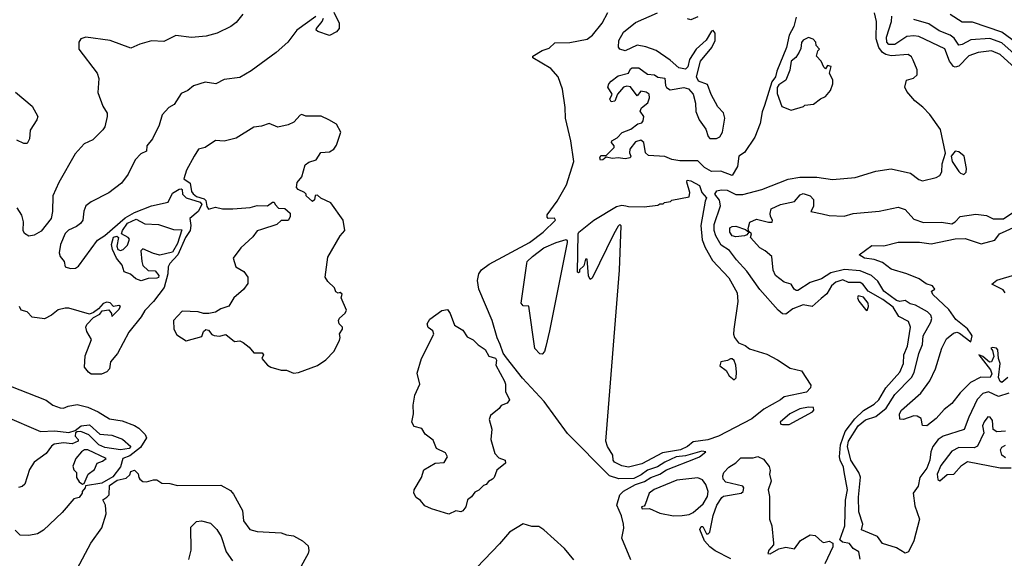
# Model space of a CAD drawing. Extents: x 1603745 to 1745082, y 385868 to 533966.
# Tile 339 of 646: x 1711512 to 1717209, y 434998 to 438115. Entities that reach past the tile are written whole.
import ezdxf

# ---------------------------------------------------------------- set-up
doc = ezdxf.new("R2010")
doc.units = 0

msp = doc.modelspace()

# ---------------------------------------------------------------- linework, layer by layer
at = {"layer": '0CON20XD'}
for points in [[(1712803.3, 438146.7), (1712765, 438099.2), (1712733.3, 438075), (1712655, 438037.5), (1712589.7, 438019.7), (1712505, 438011.8), (1712415, 438023.1), (1712345, 437990), (1712275, 437992.9), (1712206.8, 437973.2), (1712155, 437950.8), (1712035, 437995.7), (1711895, 438014), (1711865.8, 438004.2), (1711853.3, 437985), (1711853.3, 437945), (1711960, 437805), (1711968.8, 437775), (1711963.9, 437693.9), (1711992, 437615), (1712017.5, 437575), (1712018, 437555), (1712004.3, 437495), (1711993, 437477), (1711935, 437420.8), (1711885, 437397.5), (1711831.7, 437338.3), (1711737.7, 437172.3), (1711703.4, 437095), (1711701.6, 437005), (1711694.6, 436965), (1711635, 436891.9), (1711595, 436868.1), (1711565, 436862.9), (1711538.5, 436878.5), (1711531.9, 436895), (1711533.3, 436945), (1711524.4, 436984.4), (1711497.3, 437027.3)], [(1713225, 438134), (1713116, 438055), (1713064, 437985), (1712996, 437925), (1712850.6, 437819.4), (1712785, 437780.8), (1712695, 437769.2), (1712646.5, 437743.5), (1712585, 437754.2), (1712517.7, 437732.3), (1712485, 437705.7), (1712445, 437688), (1712405.2, 437624.8), (1712373.8, 437606.2), (1712336.9, 437565), (1712318.1, 437505), (1712280.8, 437425), (1712248.1, 437385), (1712245.5, 437354.5), (1712212, 437338), (1712179.2, 437305), (1712138.6, 437221.4), (1712100, 437170), (1712027.6, 437112.4), (1711925, 437062), (1711895, 437038.8), (1711882.4, 437007.6), (1711876.6, 436955), (1711862.9, 436935), (1711840.8, 436919.2), (1711793.4, 436896.6), (1711775, 436877.8), (1711748.2, 436815), (1711740.4, 436765), (1711746.2, 436745), (1711769.2, 436715), (1711774.6, 436684.6), (1711805, 436675.6), (1711835, 436678.1), (1711851.5, 436688.5), (1711961.4, 436838.6), (1712005, 436866.7), (1712122.1, 436967.9), (1712175, 437000.3), (1712275, 437037.7), (1712370, 437060), (1712395, 437111.6), (1712433.9, 437135), (1712446.6, 437136.6), (1712451.7, 437131.7), (1712453, 437105), (1712475, 437084.4), (1712555, 437058.3), (1712565.8, 437045), (1712545, 437005.5), (1712496.3, 436965), (1712502.2, 436925), (1712497.9, 436895), (1712470.2, 436855), (1712426.3, 436753.7), (1712380.9, 436705), (1712371, 436685), (1712368, 436645), (1712348.3, 436565), (1712286.6, 436483.4), (1712235, 436433.1), (1712214.6, 436395.4), (1712144, 436306), (1712077, 436183), (1712037.9, 436135), (1712031.5, 436095), (1712015, 436077.5), (1711985, 436062.9), (1711925, 436064.3), (1711909, 436075), (1711887.1, 436105), (1711890.2, 436169.8), (1711926.2, 436265), (1711900.5, 436310.5), (1711893.8, 436335), (1711899.5, 436350.5), (1711938.3, 436391.7), (1711975, 436411.2), (1711989.3, 436430.7), (1712026.7, 436436.7), (1712042.5, 436415), (1712045, 436397.5), (1712085, 436437.1), (1712094, 436455), (1712085, 436461.4), (1712055, 436456.2), (1712035, 436476.2), (1712015, 436480), (1711995, 436473.3), (1711968, 436442), (1711939.3, 436420.7), (1711915, 436410), (1711795.7, 436445.7), (1711775, 436445.8), (1711734.5, 436435.5), (1711695.7, 436404.3), (1711655, 436383.8), (1711583.6, 436393.6), (1711554.1, 436424.1), (1711520, 436435), (1711510, 436455)], [(1713329.7, 438159.7), (1713359.5, 438095), (1713361, 438065), (1713345.3, 438044.7), (1713305, 438022.9), (1713237.1, 438047.1), (1713226.4, 438055), (1713229.1, 438065), (1713261.4, 438105), (1713268.8, 438125)], [(1715048.3, 434988.3), (1714995.8, 435115), (1715007.3, 435172.7), (1715005.6, 435195.6), (1714994.1, 435244.1), (1714966, 435305), (1714984.3, 435365), (1715005, 435385.6), (1715074.3, 435425), (1715127.4, 435442.6), (1715163.3, 435465), (1715215, 435484.2), (1715255, 435510.8), (1715421.5, 435575), (1715445.9, 435585), (1715482.5, 435615), (1715458.1, 435618.1), (1715365, 435590.1), (1715310, 435585), (1715245.4, 435555), (1715202.7, 435527.3), (1715145, 435507.7), (1715108.5, 435481.5), (1715065, 435460.7), (1714978.1, 435458.1), (1714924.3, 435474.3), (1714681, 435721), (1714547.3, 435905), (1714421.2, 436041.2), (1714328.2, 436158.2), (1714310, 436185), (1714292, 436235), (1714273.6, 436273.6), (1714245.6, 436374.4), (1714167.5, 436555), (1714161.2, 436605), (1714168, 436645), (1714183.4, 436666.6), (1714228.7, 436701.3), (1714462, 436825), (1714541.2, 436885), (1714612.5, 436955), (1714606.4, 436966.4), (1714570, 436965), (1714563, 436973), (1714563.3, 436985), (1714621.4, 437065), (1714675, 437160), (1714718, 437295), (1714700.8, 437415), (1714669.5, 437545), (1714667.5, 437607.5), (1714652.5, 437712.5), (1714626.7, 437785), (1714585, 437833.1), (1714480, 437895), (1714480, 437905), (1714535, 437936.2), (1714575, 437950), (1714607.7, 437982.3), (1714695, 437984), (1714795, 438002.9), (1714825.8, 438025), (1714881.9, 438095), (1714915, 438156.2)], [(1716005, 438130), (1715990.9, 438075), (1715964.6, 438025), (1715949.2, 437955), (1715892.7, 437817.3), (1715884.7, 437785), (1715863.5, 437756.5), (1715820.4, 437619.6), (1715807.1, 437582.9), (1715796.5, 437515), (1715766.1, 437435), (1715705, 437345.9), (1715673.5, 437325), (1715664.6, 437265), (1715635, 437213.3), (1715568.5, 437238.5), (1715515, 437236.7), (1715475, 437260.6), (1715435, 437298.2), (1715331.5, 437298.5), (1715285, 437306.1), (1715245, 437323.3), (1715149.4, 437329.4), (1715133.1, 437345), (1715123.3, 437405), (1715105, 437417.5), (1715075, 437407.5), (1715042.5, 437365), (1715040, 437345), (1715048, 437325), (1715043.3, 437315), (1715015, 437310), (1714975, 437315.7), (1714941.4, 437311.4), (1714905, 437320), (1714885, 437303.8), (1714871.7, 437301.7), (1714868.6, 437315), (1714875, 437329.2), (1714905, 437330), (1714951.2, 437375), (1714951.2, 437385), (1714936, 437405), (1714938.8, 437415), (1714968.3, 437431.7), (1714997.9, 437462.1), (1715047.4, 437482.6), (1715088.1, 437511.9), (1715111.2, 437518.8), (1715119.5, 437530.5), (1715123.3, 437555), (1715101.2, 437585), (1715108.8, 437605), (1715146.2, 437635), (1715156.1, 437663.9), (1715153.3, 437685), (1715137.5, 437695), (1715105, 437702.5), (1715085, 437673.8), (1715046.2, 437726.2), (1715025, 437731.2), (1715006.1, 437723.9), (1714970, 437685), (1714955.6, 437644.4), (1714935, 437640), (1714926, 437655), (1714939.2, 437685), (1714915.4, 437725), (1714921.5, 437745), (1714935, 437759.5), (1714975, 437790), (1715033.6, 437806.4), (1715045, 437830), (1715055, 437836.9), (1715095, 437837.5), (1715145, 437800), (1715185, 437796.2), (1715205, 437782.5), (1715245, 437777.5), (1715247.5, 437735), (1715255, 437722.5), (1715275, 437710), (1715355, 437723.3), (1715382.5, 437715), (1715408.8, 437685), (1715421.3, 437631.3), (1715424.4, 437584.4), (1715443.1, 437535), (1715481.3, 437481.3), (1715495, 437440), (1715505, 437427.5), (1715543, 437427), (1715563, 437437), (1715578.8, 437465), (1715591.2, 437545), (1715585, 437575.8), (1715551.7, 437611.7), (1715512.7, 437682.7), (1715490.9, 437740.9), (1715440.2, 437760.2), (1715428.4, 437785), (1715451.7, 437875), (1715516.7, 437955), (1715535.4, 437995), (1715535, 438037.5), (1715525, 438052.5), (1715515, 438048.6), (1715482.9, 437997.1), (1715425.3, 437945), (1715387.9, 437885), (1715378.3, 437841.7), (1715365, 437829.6), (1715325, 437836.8), (1715275, 437881), (1715195, 437936.8), (1715135, 437958.7), (1715085, 437968.8), (1715015, 437935.5), (1714985, 437943.8), (1714977.1, 437957.1), (1714978.9, 437995), (1715005, 438042.7), (1715075, 438099.7), (1715201.9, 438155)], [(1715435, 438131.9), (1715395, 438113.8), (1715375, 438120)], [(1716375, 434992.5), (1716366.9, 435035), (1716335.3, 435055.3), (1716313.1, 435083.1), (1716272.2, 435092.2), (1716257.8, 435105), (1716285.6, 435185), (1716289.4, 435335), (1716301, 435395), (1716281.5, 435498.5), (1716279.3, 435525), (1716258.5, 435565), (1716255.1, 435585), (1716261.2, 435655), (1716288.1, 435731.9), (1716344.2, 435805.8), (1716395, 435852.7), (1716455, 435889.6), (1716482.1, 435915), (1716522.5, 435985), (1716605, 436076.2), (1716626, 436126), (1716626.8, 436175), (1716649, 436225), (1716666.3, 436335), (1716655, 436367.8), (1716597.8, 436397.8), (1716565, 436452), (1716506.7, 436496.7), (1716421.5, 436545), (1716390, 436585), (1716375, 436593.4), (1716307.5, 436595), (1716275, 436610), (1716235, 436596.5), (1716209.4, 436575), (1716182, 436528), (1716148.7, 436501.3), (1716096.7, 436455), (1716045, 436464.1), (1715985, 436441), (1715945, 436411.7), (1715925, 436413.8), (1715899.5, 436435), (1715795, 436552.9), (1715719.4, 436659.4), (1715658.7, 436725), (1715618.9, 436778.9), (1715570.5, 436810.5), (1715539, 436865), (1715529.2, 436895), (1715530.7, 436929.3), (1715567.5, 437037.5), (1715561.6, 437071.6), (1715533.5, 437105), (1715544.7, 437125.3), (1715571.4, 437131.4), (1715605, 437128.9), (1715655, 437103.3), (1715695, 437104.5), (1715805, 437131.8), (1715958.1, 437191.9), (1716025, 437204.7), (1716124.7, 437204.7), (1716215, 437189.5), (1716345, 437202.7), (1716465, 437238.4), (1716555, 437251.3), (1716666.4, 437226.4), (1716715, 437190), (1716735, 437183.3), (1716815, 437202.7), (1716835, 437214.2), (1716847.9, 437235), (1716849.8, 437280.2), (1716867.9, 437342.1), (1716840.4, 437480.4), (1716777.1, 437567.1), (1716738.4, 437608.4), (1716692.1, 437645), (1716645, 437700), (1716633.9, 437723.9), (1716643.8, 437765), (1716682.8, 437777.2), (1716704.7, 437795.3), (1716704.7, 437825), (1716681.7, 437881.7), (1716671.3, 437901.3), (1716653.4, 437913.4), (1716555, 437907), (1716523.1, 437913.1), (1716505, 437924.7), (1716483.8, 437953.8), (1716466.7, 438005), (1716468.6, 438105), (1716458.6, 438155)], [(1717272.7, 437835), (1717185, 437913.9), (1717135, 437934.5), (1717056.9, 437925), (1717004.2, 437905.8), (1716945, 437846.7), (1716925, 437841.3), (1716914.1, 437845), (1716891.4, 437875), (1716865, 437946.1), (1716715, 438017.5), (1716685, 438022.4), (1716645, 438017.8), (1716575, 437971.9), (1716541.2, 437971.2), (1716529.2, 437985), (1716526.3, 438015), (1716555.8, 438105), (1716557.5, 438135)], [(1717303.2, 437963.2), (1717195, 438042.3), (1717025, 438100.9), (1716965, 438101.5), (1716895.6, 438145)], [(1717303, 437885), (1717195, 437981), (1717125, 438007.2), (1717015, 437999.7), (1716965, 437971.9), (1716945, 437968.2), (1716918.8, 438008.8), (1716896.3, 438026.3), (1716831.7, 438051.7), (1716771.6, 438091.6), (1716685.5, 438115.5)], [(1715975, 437592.5), (1716047, 437613), (1716055, 437620), (1716105, 437626.7), (1716145, 437657.5), (1716175, 437670), (1716202.5, 437705), (1716217.5, 437745), (1716216.7, 437765), (1716197.5, 437805), (1716207.5, 437845), (1716185, 437850), (1716175, 437830), (1716165, 437840), (1716150, 437875), (1716122.5, 437905), (1716130, 437935), (1716140, 437945), (1716120, 437965), (1716117.5, 437985), (1716103, 438003), (1716075, 438012.5), (1716045, 437996.2), (1716035, 437983.3), (1716031.5, 437948.5), (1716022.2, 437927.8), (1716002.6, 437897.4), (1715975, 437874.4), (1715967.1, 437822.9), (1715944.2, 437765), (1715905, 437738), (1715895, 437722.5), (1715895, 437688.8), (1715922.5, 437612.5), (1715975, 437592.5)], [(1711486.6, 437696.6), (1711584.5, 437615), (1711616.2, 437555), (1711610, 437535), (1711572.9, 437475), (1711567.5, 437425), (1711555, 437398.8), (1711535, 437397.8), (1711495, 437418.1)], [(1713095, 436068.8), (1713125, 436074), (1713235, 436113.3), (1713283, 436147), (1713330, 436195), (1713361.7, 436258.3), (1713366.7, 436275), (1713363, 436297), (1713380, 436325), (1713380, 436335), (1713360, 436355), (1713356.7, 436375), (1713361.7, 436388.3), (1713395, 436417.5), (1713403.3, 436435), (1713372.5, 436505), (1713377, 436527), (1713366.4, 436536.4), (1713355, 436533.3), (1713340.7, 436540.7), (1713333.6, 436563.6), (1713295, 436600), (1713280, 436625), (1713295, 436740), (1713366.4, 436863.6), (1713392.5, 436895), (1713383.3, 436955), (1713312.5, 437055), (1713255, 437082.5), (1713235, 437100), (1713221.7, 437098.3), (1713217, 437073), (1713205, 437062.5), (1713170, 437095), (1713170, 437105), (1713160, 437115), (1713123, 437133), (1713112.5, 437145), (1713116.4, 437173.6), (1713143.9, 437206.1), (1713162.5, 437275), (1713185, 437291.2), (1713227.5, 437305), (1713255, 437346.2), (1713305, 437350), (1713330, 437365), (1713345, 437390), (1713370, 437465), (1713345, 437510), (1713300, 437535), (1713256.4, 437556.4), (1713167, 437557), (1713145, 437566.7), (1713135, 437563.3), (1713098, 437522), (1713065, 437506.2), (1713005, 437494), (1712955, 437514.2), (1712910.3, 437499.7), (1712865.8, 437494.2), (1712765, 437429.1), (1712695, 437412.5), (1712645, 437416.7), (1712585, 437375.8), (1712546.7, 437365), (1712520.8, 437325), (1712477.5, 437245), (1712461.2, 437195), (1712498.4, 437168.4), (1712505, 437121.4), (1712515, 437106.8), (1712535, 437092.1), (1712578.6, 437078.6), (1712588.4, 437068.4), (1712595, 437033.8), (1712605, 437019.2), (1712645, 437030), (1712685, 437021.2), (1712745, 437020), (1712845, 437028.8), (1712885, 437040), (1712945, 437037.5), (1712975, 437060), (1712985, 437060), (1712990, 437045), (1713010, 437025), (1713045, 437022.5), (1713076.2, 436996.2), (1713076.7, 436975), (1713065, 436952.5), (1713025, 436952.5), (1712999.5, 436930.5), (1712911.7, 436901.7), (1712885, 436892.5), (1712861.2, 436858.8), (1712792, 436795), (1712747.5, 436735), (1712762.5, 436685), (1712807.7, 436657.7), (1712831.2, 436625), (1712831.7, 436588.3), (1712807, 436553), (1712750, 436505), (1712722.3, 436457.7), (1712675, 436441.2), (1712645, 436423.3), (1712606.1, 436413.9), (1712575, 436414), (1712543.9, 436423.9), (1712452.6, 436427.4), (1712402, 436375), (1712403.3, 436325), (1712420.5, 436290.5), (1712475, 436257.5), (1712565, 436282.5), (1712575, 436310), (1712588.3, 436321.7), (1712605, 436317.5), (1712624.2, 436294.2), (1712637.7, 436287.7), (1712666.8, 436283.2), (1712705, 436293.3), (1712755, 436252.5), (1712785, 436256.7), (1712805, 436247.5), (1712839.5, 436219.5), (1712866.4, 436186.4), (1712915, 436186.7), (1712922.5, 436175), (1712912.5, 436155), (1712946.1, 436116.1), (1712964.1, 436104.1), (1713025, 436086.7), (1713055, 436086.7), (1713095, 436068.8)], [(1716975, 437220), (1716987.5, 437232.5), (1716990, 437255), (1716976.3, 437325), (1716945, 437351.1), (1716925, 437354.5), (1716902.2, 437325), (1716906.4, 437295), (1716945, 437236.9), (1716955, 437226.2), (1716975, 437220)], [(1715035, 435524.7), (1714995, 435532.3), (1714953.3, 435555), (1714946.2, 435566.2), (1714943.1, 435595), (1714912.5, 435645), (1714903.3, 435675), (1714982.5, 436665), (1714991.7, 436921.7), (1714985, 436930), (1714975, 436920), (1714950, 436875), (1714825, 436620), (1714811.7, 436611.7), (1714803.6, 436633.6), (1714795, 436730), (1714785, 436730), (1714775, 436690), (1714751.7, 436668.3), (1714750, 436655), (1714745, 436650), (1714740, 436655), (1714742.5, 436875), (1714747.5, 436885), (1714833.1, 436955), (1714965, 437034.3), (1714995, 437042.5), (1715018.6, 437038.6), (1715035, 437033.3), (1715125, 437032.5), (1715205, 437042.5), (1715215, 437050), (1715235, 437050), (1715243, 437057), (1715277, 437063), (1715285, 437070), (1715385, 437090), (1715390, 437115), (1715371.2, 437175), (1715374.4, 437185.6), (1715395, 437182.9), (1715445.2, 437155.2), (1715457.8, 437115), (1715486.2, 437085), (1715477.3, 437065), (1715453.6, 436925), (1715460.6, 436840.6), (1715477.5, 436797.5), (1715521.1, 436721.1), (1715615, 436620.8), (1715662.2, 436535), (1715666.7, 436485), (1715643.6, 436325), (1715641.5, 436295), (1715647.1, 436275), (1715670, 436245), (1715709.3, 436229.3), (1715735, 436210), (1715835, 436180), (1715896.6, 436146.6), (1715969.1, 436099.1), (1716035, 436082.5), (1716090, 436000), (1716087.9, 435985), (1716065, 435959.7), (1715935, 435932.1), (1715914.4, 435915), (1715818.1, 435861.9), (1715747.8, 435805), (1715555, 435704.5), (1715493.8, 435683.8), (1715407.8, 435672.2), (1715375, 435644.2), (1715335.5, 435625), (1715231.9, 435608.1), (1715111.9, 435545), (1715035, 435524.7)], [(1717235, 435954.5), (1717175, 435934.8), (1717118, 435962), (1717085, 435951.5), (1717052.4, 435917.6), (1717003.5, 435815), (1716976.7, 435743.3), (1716854.6, 435705), (1716826.1, 435685), (1716795.9, 435645), (1716783.2, 435615), (1716777.2, 435565), (1716759.8, 435520.2), (1716720, 435465), (1716710.4, 435415), (1716681, 435375), (1716690.7, 435300.7), (1716717.4, 435225), (1716685, 435098.1), (1716655, 435036.2), (1716635, 435026.7), (1716585, 435058.1), (1716505, 435083.1), (1716474.4, 435124.4), (1716382, 435162), (1716389.4, 435195), (1716367.3, 435267.3), (1716365, 435352.5), (1716376.8, 435466.8), (1716367.1, 435495), (1716320, 435565), (1716301.3, 435645), (1716308, 435675), (1716363.6, 435765), (1716405, 435799.2), (1716465, 435818.3), (1716525, 435866.8), (1716575, 435946.2), (1716672.5, 436045), (1716687, 436073), (1716715, 436183.3), (1716735.3, 436235.3), (1716739.3, 436285), (1716784.2, 436365), (1716788.6, 436385), (1716782.9, 436405), (1716764.3, 436424.3), (1716695, 436462.1), (1716665, 436471.6), (1716635, 436490), (1716605, 436484.4), (1716585, 436490.7), (1716511.4, 436545), (1716478, 436602), (1716440.6, 436635), (1716375, 436661.2), (1716285, 436669), (1716205, 436650.9), (1716150.3, 436615), (1716084.9, 436595.1), (1716015, 436548.5), (1716005, 436547.9), (1715993.6, 436555), (1715975, 436584.3), (1715935, 436595.6), (1715885.8, 436635), (1715871.4, 436665), (1715864.3, 436745), (1715825, 436778.1), (1715793.8, 436795), (1715740, 436855), (1715746.7, 436875), (1715730, 436890), (1715726.2, 436906.2), (1715736.2, 436943.8), (1715775, 436960.9), (1715845, 436942.7), (1715865, 436944.2), (1715868, 436955), (1715855.7, 436975.7), (1715853.3, 436993.3), (1715860, 437020), (1715914, 437045), (1715995, 437063.8), (1716028.3, 437101.7), (1716045, 437109.6), (1716085, 437096.2), (1716105.5, 437075), (1716105.6, 437034.4), (1716090, 437005), (1716155, 436991.5), (1716195, 436981.5), (1716282.1, 436977.9), (1716335, 436993.6), (1716485, 437007.1), (1716595, 437030.4), (1716635, 437017.5), (1716685, 436960.9), (1716740.8, 436940.8), (1716845, 436944.2), (1716905, 436933.4), (1716925.3, 436944.7), (1716953.2, 436976.8), (1717045, 436990), (1717105, 436982.5), (1717145, 436963.5), (1717205, 436962.7), (1717275, 437010.5)], [(1712215, 436604.6), (1712183.1, 436615), (1712152.9, 436642.9), (1712115.8, 436655.8), (1712104.5, 436695), (1712071.8, 436735), (1712048.8, 436785), (1712043.5, 436815), (1712055, 436857.1), (1712073.3, 436863.3), (1712082.5, 436855), (1712073.3, 436805), (1712080, 436785), (1712095, 436780), (1712110, 436785), (1712135, 436810), (1712147.5, 436845), (1712140, 436855), (1712100, 436875), (1712105.7, 436895), (1712135, 436937.5), (1712185, 436960.6), (1712235, 436933.3), (1712315, 436930), (1712400.7, 436900.7), (1712450, 436900), (1712425, 436820.4), (1712395, 436770.5), (1712322.5, 436752.5), (1712285, 436762.5), (1712225, 436790), (1712212.5, 436777.5), (1712217.5, 436715), (1712225, 436692.5), (1712255, 436663.8), (1712295, 436661.2), (1712316, 436635), (1712315, 436624), (1712305, 436618.6), (1712255, 436617.5), (1712215, 436604.6)], [(1715655, 436859.1), (1715635, 436863.6), (1715620.6, 436885), (1715620.3, 436909.7), (1715635, 436919.2), (1715655, 436920.6), (1715711.2, 436901.2), (1715730, 436885), (1715720, 436870), (1715705, 436864.2), (1715655, 436859.1)], [(1717229, 436045), (1717195, 436016), (1717185, 436020.6), (1717175.7, 436045), (1717185.6, 436125), (1717175.9, 436155), (1717170.8, 436205), (1717163.3, 436215), (1717141.4, 436218.6), (1717131.2, 436215), (1717140.6, 436200.6), (1717148.5, 436165), (1717135, 436134.2), (1717122.8, 436132.8), (1717083.8, 436165), (1717062, 436175), (1717128.4, 436088.4), (1717136.5, 436065), (1717126.9, 436045), (1717073.8, 436046.2), (1717014, 436016), (1716953.6, 435955), (1716905, 435894.2), (1716861.5, 435858.5), (1716815, 435807.5), (1716760, 435765), (1716736, 435766), (1716727, 435807), (1716705, 435820.8), (1716685, 435822.5), (1716625, 435800.8), (1716605, 435803.3), (1716602.9, 435835), (1716613.3, 435855), (1716726.5, 435953.5), (1716778.2, 436025), (1716810.4, 436095), (1716846.5, 436215), (1716875, 436267.5), (1716915, 436301.5), (1716935, 436306.7), (1716950.4, 436300.4), (1717015, 436250), (1717022, 436285), (1717017.1, 436295), (1716995, 436326.9), (1716929.4, 436379.4), (1716888, 436438), (1716796, 436525), (1716787.5, 436545), (1716807.5, 436555), (1716793.3, 436575), (1716756.9, 436586.9), (1716716.9, 436615), (1716645, 436644.6), (1716555, 436672.2), (1716505, 436709.4), (1716455, 436726.7), (1716400, 436735), (1716370, 436755), (1716441.8, 436808.2), (1716512.6, 436807.4), (1716595, 436826.9), (1716718.6, 436828.6), (1716785, 436817.9), (1716925, 436847.3), (1716981.9, 436848.1), (1717075, 436818), (1717155, 436839.2), (1717181.4, 436875), (1717279.6, 436920.4)], [(1714535, 436180), (1714521.7, 436181.7), (1714493, 436213), (1714457, 436457), (1714425, 436460), (1714413.3, 436475), (1714446.2, 436705), (1714448.8, 436715), (1714479.5, 436745), (1714545, 436794.7), (1714615, 436826.2), (1714673.3, 436843.3), (1714680, 436835), (1714678.8, 436825), (1714576.7, 436315), (1714556.4, 436223.6), (1714547.5, 436195), (1714535, 436180)], [(1717213.5, 436535), (1717202.7, 436552.7), (1717137.5, 436585), (1717165, 436606.9), (1717275, 436641.4)], [(1716415, 436432.5), (1716424, 436455), (1716420.6, 436475), (1716395, 436508.7), (1716363, 436517), (1716359.4, 436505), (1716366.4, 436486.4), (1716405, 436437.5), (1716415, 436432.5)], [(1713995, 435254), (1713893.6, 435283.6), (1713855, 435302.5), (1713831.7, 435331.7), (1713805, 435350), (1713792, 435375), (1713793.8, 435395), (1713836.7, 435465), (1713850.7, 435509.3), (1713915, 435548.8), (1713968.3, 435551.7), (1713986.7, 435585), (1713975, 435607.5), (1713923.6, 435633.6), (1713905, 435682.5), (1713857, 435717), (1713839.3, 435749.3), (1713795, 435760), (1713780, 435785), (1713791.2, 435835), (1713787.5, 435885), (1713798.3, 435941.7), (1713827.5, 436005), (1713810.7, 436069.3), (1713836.7, 436155), (1713907.5, 436295), (1713902.5, 436315), (1713874.3, 436334.3), (1713868.6, 436355), (1713885, 436382), (1713955, 436432.5), (1713987, 436437), (1714003.3, 436415), (1714027, 436347), (1714075, 436317.5), (1714100.7, 436280.7), (1714135, 436262.5), (1714163.6, 436233.6), (1714205, 436206.7), (1714227, 436167), (1714265, 436156), (1714271.2, 436145), (1714266.7, 436115), (1714316.7, 436023.3), (1714323.3, 436005), (1714323.6, 435963.6), (1714346.7, 435915), (1714332.5, 435895), (1714297, 435883), (1714285.9, 435864.1), (1714236.1, 435823.9), (1714228.3, 435801.7), (1714243.8, 435745), (1714237.5, 435685), (1714260, 435605), (1714285, 435580), (1714320, 435565), (1714321.7, 435548.3), (1714271.7, 435508.3), (1714257.5, 435465), (1714247.5, 435455), (1714225, 435442.5), (1714210, 435425), (1714195, 435420), (1714168.3, 435391.7), (1714145, 435380), (1714126.4, 435353.6), (1714103.6, 435336.4), (1714092.5, 435295), (1714075, 435272.5), (1714065, 435267.5), (1714035, 435273.3), (1713995, 435254)], [(1715645, 436030), (1715657, 436043), (1715660, 436075), (1715656.2, 436115), (1715645, 436142.5), (1715635, 436152.5), (1715625, 436152.5), (1715607.3, 436142.7), (1715568.8, 436135), (1715562.7, 436112.7), (1715600, 436085), (1715617.5, 436055), (1715645, 436030)], [(1711405, 436014.6), (1711665, 435912.5), (1711703.8, 435885), (1711745, 435868), (1711765, 435866.2), (1711792.1, 435877.9), (1711845, 435887.5), (1711905, 435872.5), (1711965, 435845.9), (1712030.6, 435805), (1712105, 435793.8), (1712176.6, 435766.6), (1712201.5, 435751.5), (1712237.9, 435715), (1712245.3, 435695), (1712209.9, 435640.1), (1712148.5, 435591.5), (1712108, 435575), (1712095, 435527.5), (1712050.8, 435469.2), (1711987, 435433), (1711891.7, 435418.3), (1711890, 435405), (1711872.5, 435385), (1711872.5, 435375), (1711855, 435350), (1711825, 435342.5), (1711757.7, 435262.3), (1711648.8, 435161.2), (1711615, 435140), (1711565, 435130), (1711515, 435132.5), (1711485, 435160)], [(1715925, 435772.2), (1715965, 435772.7), (1716100, 435845), (1716106.7, 435855), (1716105, 435870), (1716075, 435873.3), (1716025, 435864), (1715968.8, 435835), (1715912.5, 435785), (1715915.8, 435775), (1715925, 435772.2)], [(1711425, 435820), (1711631.7, 435731.7), (1711714.9, 435734.9), (1711795, 435725.8), (1711832.1, 435737.9), (1711867.1, 435765), (1711915, 435770.2), (1711975, 435716.1), (1712045, 435710), (1712107.4, 435687.4), (1712154.1, 435645), (1712145, 435633.7), (1712094, 435626), (1712005, 435638.3), (1711970.4, 435655), (1711911.7, 435711.7), (1711865, 435731.9), (1711845, 435730.8), (1711835, 435723.8), (1711832.3, 435705), (1711850.8, 435685), (1711850.6, 435675), (1711815, 435660.8), (1711765, 435665.4), (1711710.9, 435659.1), (1711695, 435646.7), (1711665, 435604.6), (1711594.6, 435555), (1711567.5, 435512.5), (1711542.2, 435427.8), (1711525.7, 435414.3), (1711505, 435407.6)], [(1717215, 435733.8), (1717165, 435730), (1717145, 435742.5), (1717141.3, 435795), (1717126.7, 435815), (1717113.4, 435816.6), (1717091.5, 435788.5), (1717083.2, 435765), (1717090, 435725), (1717053.2, 435646.8), (1717035, 435637.1), (1716945, 435638.4), (1716905, 435617.7), (1716841.7, 435535), (1716821.1, 435485), (1716825, 435453.3), (1716835, 435446), (1716877.5, 435482.5), (1716915.9, 435484.1), (1716960.9, 435535), (1716995, 435558.3), (1717185, 435521.5), (1717248.5, 435521.5)], [(1711875, 435427.5), (1711885, 435430), (1711907.5, 435485), (1711945, 435512.5), (1711960.7, 435549.3), (1711990.7, 435559.3), (1712012.5, 435575), (1711905, 435626.6), (1711886.2, 435625), (1711870, 435615), (1711836.7, 435575), (1711819.3, 435530.7), (1711825, 435510), (1711840, 435495), (1711840, 435465), (1711855, 435440), (1711875, 435427.5)], [(1717215, 435580.4), (1717195, 435594.2), (1717186.7, 435625), (1717195, 435640.5), (1717215, 435653.1)], [(1715626.7, 434995), (1715535, 435042.1), (1715504.4, 435065), (1715475, 435100), (1715446.7, 435165), (1715455, 435181.2), (1715465, 435182.5), (1715485, 435140), (1715495, 435140), (1715505, 435150), (1715524.2, 435245), (1715545.9, 435305), (1715575, 435349.2), (1715585, 435357.1), (1715685.8, 435374.2), (1715697.5, 435385), (1715702.5, 435405), (1715696.1, 435416.1), (1715598.3, 435438.3), (1715583.1, 435455), (1715580, 435475), (1715585.7, 435495), (1715615, 435526.2), (1715655, 435550), (1715685, 435580), (1715755, 435580), (1715783.6, 435586.4), (1715815, 435572.5), (1715848.8, 435528.8), (1715853.8, 435506.2), (1715850, 435485), (1715860, 435445), (1715842.3, 435395), (1715850, 435355), (1715850, 435225), (1715864, 435185), (1715874.3, 435085), (1715872.5, 435075), (1715846.9, 435045), (1715841.2, 435025), (1715855, 435024.6), (1715905, 435053.1), (1715945, 435062), (1715995, 435053.5), (1716029.4, 435100.6), (1716085, 435133.1), (1716115, 435129.2), (1716155, 435092.5), (1716165, 435089.1), (1716195, 435097.7), (1716216.2, 435086.2), (1716216.9, 435065), (1716169.5, 434965)], [(1711845, 434937.5), (1711923.6, 435086.4), (1711986, 435175), (1712012.5, 435255), (1712007.5, 435305), (1711993.3, 435336.7), (1712015, 435352.5), (1712030, 435365), (1712030.7, 435419.3), (1712075, 435450), (1712128.3, 435461.7), (1712148.3, 435481.7), (1712155, 435500), (1712175, 435507.5), (1712197, 435487), (1712200, 435465), (1712207.5, 435455), (1712225, 435442.5), (1712245, 435440), (1712285, 435452.5), (1712305, 435452.5), (1712335, 435432.5), (1712380.7, 435430.7), (1712425, 435418.8), (1712675, 435421.4), (1712730.5, 435390.5), (1712748.3, 435368.3), (1712800, 435275), (1712806.7, 435215), (1712842.5, 435165), (1712885, 435152.5), (1713023.9, 435146.1), (1713056.1, 435133.9), (1713095, 435128.8), (1713148.8, 435098.8), (1713180, 435070), (1713183.9, 435043.9), (1713180, 435025), (1713130, 434935)], [(1715295, 435243.7), (1715345, 435244.8), (1715385, 435250.9), (1715407.9, 435262.1), (1715466.2, 435313.8), (1715491.3, 435355), (1715495.1, 435385), (1715482.3, 435425), (1715461.6, 435451.6), (1715435, 435464.4), (1715315, 435450.8), (1715183.3, 435396.7), (1715154.2, 435375), (1715130.7, 435309.3), (1715125, 435300), (1715110, 435295), (1715113.6, 435283.6), (1715155, 435286.7), (1715215, 435258.5), (1715295, 435243.7)], [(1712489.5, 434990.5), (1712504.7, 435045.3), (1712501.6, 435178.4), (1712535, 435210.6), (1712564.5, 435215.5), (1712615, 435202.2), (1712652.5, 435165), (1712677.1, 435125), (1712705.9, 435035.9), (1712743.5, 434983.5)], [(1714718.8, 434988.8), (1714663.8, 435055), (1714545, 435162), (1714515, 435181.2), (1714475, 435181.2), (1714425, 435196.7), (1714345, 435150), (1714288.7, 435081.3), (1714156, 434945)]]:
    msp.add_lwpolyline(points, dxfattribs=at)

doc.saveas('drawing.dxf')
